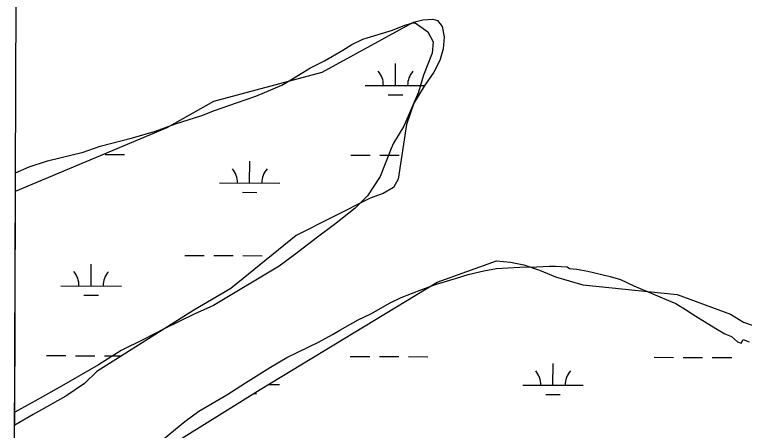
# Model space of a CAD drawing. Extents: x 3161665 to 3199565, y 885729 to 911164.
# Drawn here: x 3165912 to 3167117, y 901959 to 902647 of the extents above; entities that cross this region are included whole.
import ezdxf

# ---------------------------------------------------------------- set-up
doc = ezdxf.new("R2010")
doc.units = 0
for name, color, linetype in [('V-GRID-FRAM', 7, 'Continuous'), ('V-SITE-VEGE', 7, 'Continuous'), ('V-WETL-SWMP', 7, 'Continuous')]:
    doc.layers.add(name, color=color, linetype=linetype)

msp = doc.modelspace()

# ---------------------------------------------------------------- linework, layer by layer
at = {"layer": 'V-GRID-FRAM'}
msp.add_lwpolyline([(3165935.6, 909383.8), (3197271.3, 909297.2), (3197229, 891108.8), (3165877.4, 891195.5), (3165935.6, 909383.8)], dxfattribs=at)
at = {"layer": 'V-SITE-VEGE'}
for p, q in [((3166535.6, 902620.6), (3166556.3, 902629.2)), ((3166556.3, 902629.2), (3166569.8, 902632.9)), ((3166569.8, 902632.9), (3166573.4, 902632.9)), ((3166573.4, 902632.9), (3166594.2, 902618.3)), ((3166494.2, 902608.3), (3166535.6, 902620.6)), ((3166594.2, 902618.3), (3166602.8, 902601.3)), ((3166468.6, 902597.3), (3166486.8, 902605.9)), ((3166486.8, 902605.9), (3166494.2, 902608.3)), ((3166602.8, 902601.3), (3166601.6, 902583)), ((3166423.5, 902570.3), (3166453.9, 902587.5)), ((3166453.9, 902587.5), (3166468.6, 902597.3)), ((3166601.6, 902583), (3166587, 902546.3)), ((3166399.1, 902558.1), (3166423.5, 902570.3)), ((3166373.5, 902542.2), (3166399.1, 902558.1)), ((3166352.8, 902529.9), (3166373.5, 902542.2)), ((3166587, 902546.3), (3166578.6, 902518.2)), ((3166310.1, 902511.5), (3166352.8, 902529.9)), ((3166578.6, 902518.2), (3166554.3, 902462)), ((3166278.4, 902500.5), (3166310.1, 902511.5)), ((3166241.8, 902488.2), (3166278.4, 902500.5)), ((3166177.2, 902466.1), (3166221.1, 902479.6)), ((3166221.1, 902479.6), (3166241.8, 902488.2)), ((3166144.3, 902453.8), (3166177.2, 902466.1)), ((3166106.5, 902442.7), (3166144.3, 902453.8)), ((3166554.3, 902462), (3166537.3, 902433.9)), ((3166052.8, 902429.2), (3166106.5, 902442.7)), ((3166537.3, 902433.9), (3166533.6, 902425.4)), ((3165966.2, 902404.6), (3166024.8, 902419.3)), ((3166024.8, 902419.3), (3166052.8, 902429.2)), ((3166533.6, 902425.4), (3166523.9, 902399.7)), ((3165913.2, 902385.2), (3165935.8, 902394.7)), ((3165935.8, 902394.7), (3165966.2, 902404.6)), ((3166523.9, 902399.7), (3166515.4, 902379)), ((3165912, 901989.6), (3165913.2, 902385.2)), ((3166515.4, 902379), (3166494.8, 902347.2)), ((3166494.8, 902347.2), (3166474.1, 902326.4)), ((3166474.1, 902326.4), (3166440, 902299.5)), ((3166440, 902299.5), (3166411.9, 902278.7)), ((3166411.9, 902278.7), (3166374.2, 902249.3)), ((3166374.2, 902249.3), (3166348.6, 902230.9)), ((3166348.6, 902230.9), (3166240.1, 902166)), ((3166686.6, 902223.2), (3166707.4, 902226.9)), ((3166707.4, 902226.9), (3166746.4, 902229.4)), ((3166746.4, 902229.4), (3166774.5, 902229.5)), ((3166774.5, 902229.5), (3166795.2, 902230.7)), ((3166795.2, 902230.7), (3166805, 902230.8)), ((3166805, 902230.8), (3166824.5, 902229.6)), ((3166824.5, 902229.6), (3166828.2, 902227.2)), ((3166828.2, 902227.2), (3166840.4, 902226)), ((3166840.4, 902226), (3166858.7, 902222.3)), ((3166641.5, 902210.9), (3166661, 902217)), ((3166661, 902217), (3166686.6, 902223.2)), ((3166858.7, 902222.3), (3166895.3, 902213.9)), ((3166895.3, 902213.9), (3166912.4, 902209)), ((3166584.2, 902192.4), (3166608.6, 902201)), ((3166608.6, 902201), (3166641.5, 902210.9)), ((3166912.4, 902209), (3166934.4, 902198.1)), ((3166550.1, 902178.9), (3166584.2, 902192.4)), ((3166934.4, 902198.1), (3166955.2, 902189.6)), ((3166955.2, 902189.6), (3166991.8, 902173.8)), ((3166531.8, 902170.3), (3166550.1, 902178.9)), ((3166240.1, 902166), (3166208.4, 902151.3)), ((3166500.1, 902152), (3166531.8, 902170.3)), ((3166991.8, 902173.8), (3167004, 902169)), ((3167004, 902169), (3167019.9, 902159.3)), ((3167019.9, 902159.3), (3167037, 902148.3)), ((3166208.4, 902151.3), (3166159.7, 902128)), ((3166448.9, 902125), (3166479.4, 902142.2)), ((3166479.4, 902142.2), (3166500.1, 902152)), ((3167037, 902148.3), (3167070, 902127.7)), ((3166159.7, 902128), (3166124.3, 902109.6)), ((3166413.6, 902105.4), (3166436.7, 902117.7)), ((3166436.7, 902117.7), (3166448.9, 902125)), ((3167070, 902127.7), (3167084.7, 902119.1)), ((3167084.7, 902119.1), (3167095.7, 902114.3)), ((3166124.3, 902109.6), (3166087.8, 902091.2)), ((3166396.5, 902096.8), (3166413.6, 902105.4)), ((3167095.7, 902114.3), (3167105.5, 902105.8)), ((3167105.5, 902105.8), (3167111.6, 902103.3)), ((3167111.6, 902103.3), (3167115.2, 902109.5)), ((3167115.2, 902109.5), (3167125, 902105.8)), ((3166361.1, 902079.6), (3166396.5, 902096.8)), ((3166087.8, 902091.2), (3166050, 902067.9)), ((3166334.3, 902063.7), (3166361.1, 902079.6)), ((3166050, 902067.9), (3165989.1, 902032.4)), ((3166292.9, 902038), (3166334.3, 902063.7)), ((3165989.1, 902032.4), (3165945.2, 902007.9)), ((3166262.4, 902018.4), (3166292.9, 902038)), ((3165945.2, 902007.9), (3165912, 901989.6)), ((3166216.1, 901991.4), (3166262.4, 902018.4)), ((3166193, 901974.3), (3166216.1, 901991.4)), ((3166158.9, 901946.2), (3166193, 901974.3))]:
    msp.add_line(p, q, dxfattribs=at)
at = {"layer": 'V-WETL-SWMP'}
for p, q in [((3166570.6, 902634.2), (3166585.9, 902637.9)), ((3166585.9, 902637.9), (3166602.6, 902638.7)), ((3166602.6, 902638.7), (3166610.4, 902636.9)), ((3166610.4, 902636.9), (3166617.8, 902626.8)), ((3166419.6, 902551.2), (3166570.6, 902634.2)), ((3166617.8, 902626.8), (3166621.2, 902609.7)), ((3166621.2, 902609.7), (3166619.6, 902589.8)), ((3166619.6, 902589.8), (3166614.3, 902570.6)), ((3166540.9, 902529.5), (3166541, 902565.5)), ((3166614.3, 902570.6), (3166604.4, 902551.5)), ((3166240.8, 902503.3), (3166419.6, 902551.2)), ((3166604.4, 902551.5), (3166588.2, 902528.4)), ((3166490.9, 902529.6), (3166588.9, 902529.3)), ((3166588.2, 902528.4), (3166571, 902499.9)), ((3166528.8, 902514.1), (3166552.8, 902514)), ((3166163.6, 902459.8), (3166240.8, 902503.3)), ((3166571, 902499.9), (3166558.9, 902464.7)), ((3165913.2, 902354.6), (3166163.6, 902459.8)), ((3166558.9, 902464.7), (3166545.2, 902374.3)), ((3166061.2, 902415.4), (3166093.2, 902415.3)), ((3166467.1, 902414.2), (3166499.1, 902414.2)), ((3166515.1, 902414.1), (3166547.1, 902414)), ((3166299.9, 902368.3), (3166300, 902404.3)), ((3166545.2, 902374.3), (3166537.5, 902360.7)), ((3166249.9, 902368.4), (3166349.9, 902368.1)), ((3166537.5, 902360.7), (3166520.4, 902350.6)), ((3165911.9, 901968.1), (3165913.2, 902354.6)), ((3166287.9, 902352.9), (3166311.9, 902352.8)), ((3166520.4, 902350.6), (3166498.8, 902343.4)), ((3166498.8, 902343.4), (3166376.5, 902281.5)), ((3166376.5, 902281.5), (3166268.8, 902193.8)), ((3166192.8, 902248.5), (3166224.8, 902248.4)), ((3166240.8, 902248.4), (3166272.8, 902248.3)), ((3166288.8, 902248.2), (3166320.8, 902248.1)), ((3166609.7, 902204.2), (3166707.6, 902239.7)), ((3166707.6, 902239.7), (3166730.6, 902237.6)), ((3166730.6, 902237.6), (3166752.7, 902232.9)), ((3166038, 902198.2), (3166038.1, 902234.2)), ((3166752.7, 902232.9), (3166778.4, 902224.2)), ((3166778.4, 902224.2), (3166805, 902213.3)), ((3166805, 902213.3), (3166850.3, 902200.1)), ((3166317, 902027), (3166609.7, 902204.2)), ((3165988, 902198.3), (3166088, 902198)), ((3166268.8, 902193.8), (3166207.5, 902158.1)), ((3166850.3, 902200.1), (3167006.2, 902184)), ((3166026, 902182.8), (3166050, 902182.7)), ((3167006.2, 902184), (3167094.1, 902151.3)), ((3166207.5, 902158.1), (3166047.5, 902056.8)), ((3167094.1, 902151.3), (3167115.6, 902138.2)), ((3167115.6, 902138.2), (3167155.2, 902124.8)), ((3165964.3, 902083), (3165996.3, 902082.9)), ((3166012.3, 902082.8), (3166044.3, 902082.7)), ((3166060.3, 902082.7), (3166088.4, 902082.6)), ((3166466.2, 902081.6), (3166498.2, 902081.5)), ((3166514.2, 902081.4), (3166546.2, 902081.3)), ((3166562.2, 902081.3), (3166594.2, 902081.2)), ((3166968.1, 902080.2), (3167000.1, 902080.1)), ((3166800.9, 902034.2), (3166801, 902070.2)), ((3167016.1, 902080), (3167048.1, 902080)), ((3167064.1, 902079.9), (3167096.1, 902079.8)), ((3166047.5, 902056.8), (3166027.3, 902036.8)), ((3166027.3, 902036.8), (3165996.2, 902015.9)), ((3166331, 902035.5), (3166349, 902035.5)), ((3166750.9, 902034.4), (3166850.9, 902034.1)), ((3166024.7, 901845.1), (3166317, 902027)), ((3166306, 902020.2), (3166311, 902020.1)), ((3165996.2, 902015.9), (3165942.2, 901985.8)), ((3166788.9, 902018.8), (3166812.9, 902018.7)), ((3165942.2, 901985.8), (3165911.9, 901968.1))]:
    msp.add_line(p, q, dxfattribs=at)
for centre, start, end in [((3166485.6, 902530.1), 359.0698, 40.6135), ((3166596.1, 902529.8), 139.0698, 180.6135), ((3166244.7, 902368.9), 359.0698, 40.6135), ((3166355.2, 902368.6), 139.0698, 180.6135), ((3165982.8, 902198.8), 359.0698, 40.6135), ((3166093.3, 902198.5), 139.0698, 180.6135), ((3166745.7, 902034.8), 359.0698, 40.6135), ((3166856.2, 902034.5), 139.0698, 180.6135)]:
    msp.add_arc(centre, 35.2, start, end, dxfattribs=at)

doc.saveas('drawing.dxf')
